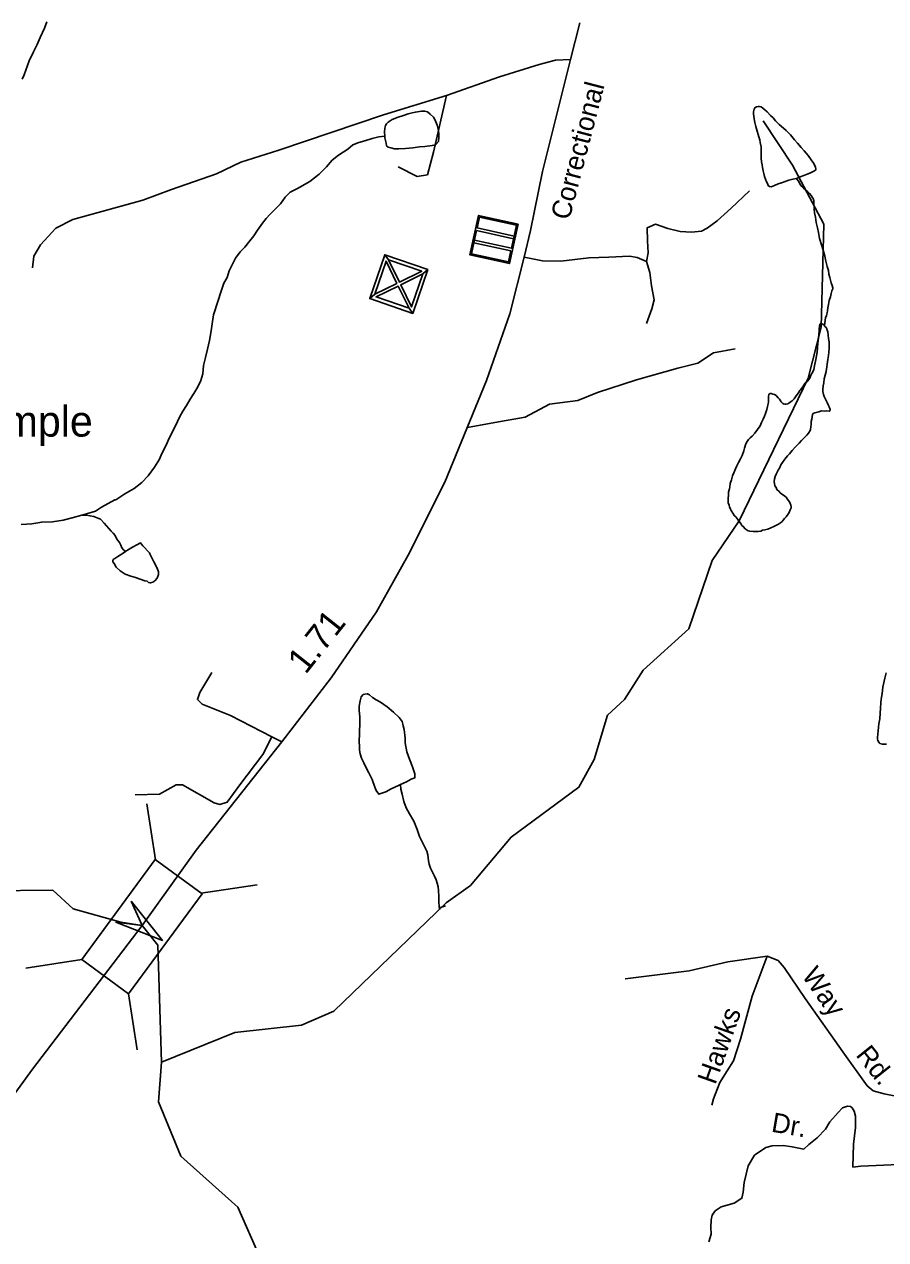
# Model space of a CAD drawing. Extents: x 2126262 to 2293712, y 749403 to 919119.
# Drawn here: x 2220053 to 2224251, y 794994 to 800917 of the extents above; entities that cross this region are included whole.
import ezdxf

# ---------------------------------------------------------------- set-up
doc = ezdxf.new("R2010")
doc.units = 0
for name, color, linetype in [('Exist Civil Correctional or Penal Institution CELL', 7, 'Continuous'), ('Exist Civil NCDOT Garage or Maintenance Office CELL', 7, 'Continuous'), ('Exist Cultural Church Label', 7, 'Continuous'), ('Exist Hydrographic Creek Single Shore', 7, 'Continuous'), ('Exist Hydrographic Misc Water Feature', 7, 'Continuous'), ('Exist Road Non-System Type 51', 7, 'Continuous'), ('Exist Road Non-System Type 51 Label', 7, 'Continuous'), ('Exist Road Primary NC Attributed', 7, 'Continuous'), ('Exist Road Primary NC Label', 7, 'Continuous'), ('Exist Road Primary NC Service Mileage Hundredths English Label', 7, 'Continuous'), ('Exist Road Primary NC Structure Standard Bridge CELL', 7, 'Continuous'), ('Exist Road Secondary Structure Standard Bridge Attributed CELL', 7, 'Continuous')]:
    doc.layers.add(name, color=color, linetype=linetype)

msp = doc.modelspace()

# ---------------------------------------------------------------- linework, layer by layer
at = {"layer": 'Exist Civil Correctional or Penal Institution CELL'}
msp.add_lwpolyline([(2222459.3, 799943.8), (2222457.9, 799937.4), (2222271.9, 799978), (2222260.2, 799924.5), (2222439.7, 799885.4), (2222426.7, 799825.5), (2222247.1, 799864.7), (2222244.3, 799851.9), (2222423.9, 799812.7), (2222412.2, 799759.3), (2222232.7, 799798.5), (2222224.8, 799793.4), (2222417.3, 799751.4), (2222457.9, 799937.4), (2222451.4, 799938.8), (2222439.7, 799885.4), (2222436.9, 799872.5), (2222257.4, 799911.7), (2222232.7, 799798.5), (2222224.8, 799793.4), (2222266.8, 799985.9), (2222273.3, 799984.4)], close=True, dxfattribs=at)
at = {"layer": 'Exist Civil NCDOT Garage or Maintenance Office CELL'}
msp.add_lwpolyline([(2221946.4, 799508.6), (2222019.4, 799722.1), (2221995.9, 799701.9), (2221940.7, 799540.3), (2221887.9, 799647.8), (2221995.9, 799701.9), (2222019.4, 799722.1), (2221809.7, 799793.8), (2221828.7, 799768.6), (2221990.2, 799713.4), (2221881.4, 799661.1), (2221828.7, 799768.6), (2221809.7, 799793.8), (2221736.7, 799580.3), (2221760.7, 799601.9), (2221815.9, 799763.4), (2221868.1, 799654.6), (2221760.7, 799601.9), (2221736.7, 799580.3), (2221946.4, 799508.6), (2221928.7, 799533.4), (2221767.2, 799588.6), (2221874.6, 799641.3), (2221928.7, 799533.4)], close=True, dxfattribs=at)
at = {"layer": 'Exist Hydrographic Creek Single Shore'}
for points in [[(2220721.4, 795859.9), (2220703, 796430.1), (2220628.1, 796525.3), (2220523.9, 796541.8), (2220291.4, 796606.9), (2220191.3, 796697.5), (2219874.3, 796694.1)], [(2221423.2, 794366.1), (2221279.3, 794706.9), (2221228.2, 794878.5), (2221203.2, 794905.3), (2221093.3, 795153.6), (2220816.3, 795402), (2220706.4, 795666.7), (2220721.4, 795859.9)]]:
    msp.add_lwpolyline(points, dxfattribs=at)
at = {"layer": 'Exist Hydrographic Misc Water Feature'}
msp.add_line((2220662.6, 798341.3), (2220664.8, 798336.4), dxfattribs=at)
for points in [[(2220163.1, 800928.8), (2220151.4, 800898.7), (2220129.7, 800852.6), (2220115.9, 800818.6), (2220098.1, 800782.4), (2220076.4, 800738.3), (2220061, 800694.2), (2220053, 800670.2), (2220043.1, 800650.1)], [(2223816.7, 800166), (2223834.8, 800174.1), (2223852.6, 800180.3), (2223868.6, 800186.4), (2223880.7, 800192.5), (2223894.4, 800198.6), (2223904.5, 800202.7), (2223908.4, 800206.8), (2223910.4, 800210.8), (2223908.4, 800220.8), (2223900.2, 800238.7), (2223887.9, 800256.6), (2223873.9, 800278.5), (2223853.6, 800300.2), (2223839.7, 800316.1), (2223821.4, 800338), (2223807.3, 800353.9), (2223787.2, 800377.7), (2223766.9, 800399.5), (2223752.9, 800411.4), (2223732.6, 800429.3), (2223714.4, 800447.1), (2223702.5, 800460.9), (2223690.4, 800472.9), (2223674.2, 800490.8), (2223662.1, 800500.6), (2223652.3, 800508.6), (2223643.8, 800514.5), (2223635.8, 800516.4), (2223629.9, 800516.4), (2223621.9, 800514.3), (2223614.1, 800510.3), (2223610.2, 800504.2), (2223606.1, 800490.2), (2223606.5, 800482.2), (2223608.4, 800468.2), (2223610.4, 800456.3), (2223612.7, 800438.2), (2223619, 800418.3), (2223625, 800396.4), (2223629.3, 800380.4), (2223633.2, 800368.5), (2223637.5, 800354.5), (2223639.3, 800340.5), (2223643.6, 800320.6), (2223643.6, 800298.6), (2223643.8, 800278.6), (2223644.3, 800264.6), (2223646.1, 800246.6), (2223648.4, 800232.6), (2223650.4, 800218.6), (2223654.7, 800202.7), (2223656.8, 800190.7), (2223660.7, 800174.7), (2223665, 800162.7), (2223670.9, 800148.8), (2223675.2, 800140.9), (2223679.1, 800130.9), (2223685.3, 800127), (2223693.3, 800125), (2223709.3, 800131.1), (2223726.9, 800139.3), (2223742.9, 800145.4), (2223760.9, 800151.6), (2223779, 800157.7), (2223798.9, 800161.9), (2223816.7, 800166)], [(2221810.5, 800372.4), (2221808.2, 800392.3), (2221810.3, 800410.3), (2221814, 800424.4), (2221817.9, 800432.4), (2221825.9, 800440.4), (2221845.7, 800452.5), (2221875.7, 800464.7), (2221901.7, 800472.9), (2221923.7, 800481), (2221943.3, 800485.2), (2221959.3, 800489.3), (2221989.5, 800493.5), (2222005.5, 800493.6), (2222017.4, 800489.8), (2222031.5, 800479.8), (2222047.7, 800463.9), (2222055.7, 800450), (2222064.7, 800425.4), (2222070.5, 800406.2), (2222073.1, 800386.5), (2222074, 800366.4), (2222071.5, 800346.5), (2222059.4, 800331.8), (2222056.3, 800330.1), (2222040.7, 800325.9), (2222004.7, 800321.7), (2221978.6, 800319.6), (2221946.6, 800315.3), (2221910.7, 800311.1), (2221878.8, 800310.8), (2221856.6, 800310.7), (2221838.8, 800314.5), (2221826.7, 800318.5), (2221818.7, 800324.4), (2221816.6, 800338.4), (2221810.5, 800364.4), (2221810.5, 800372.4)], [(2222108.5, 796635.8), (2222227.3, 796721.1), (2222425.3, 796956.5), (2222756.3, 797199), (2222830.3, 797335.2), (2222895.3, 797550.4), (2222977.4, 797627.4), (2223068.4, 797769.9), (2223291.3, 797971.9), (2223405.3, 798304.1), (2223537.4, 798498.2), (2223873.5, 799193.3), (2223937.4, 799441.2), (2223950.4, 799942.9), (2223797.4, 800231.4), (2223654.5, 800447.5)], [(2221810.5, 800372.4), (2221780.3, 800368.1), (2221748.3, 800360), (2221712.5, 800349.7), (2221682.7, 800341.5), (2221654.6, 800329.3), (2221629, 800309.1), (2221585.1, 800278.9), (2221553.1, 800254.6), (2221525.5, 800222.4), (2221489.8, 800186.2), (2221443.8, 800151.9), (2221384.2, 800117.5), (2221348.5, 800099.3), (2221324.7, 800075.1), (2221300.9, 800043), (2221251.1, 799992.7), (2221231.4, 799970.6), (2221213.4, 799948.4), (2221189.6, 799914.2), (2221171.9, 799886.2), (2221152.3, 799862), (2221128.5, 799831.8), (2221104.5, 799807.8), (2221082.7, 799777.6), (2221069, 799751.5), (2221051.2, 799715.4), (2221041.3, 799683.3), (2221025.7, 799655.2), (2221010, 799611.1), (2220998.3, 799571), (2220974.7, 799500.9), (2220968.9, 799456.9), (2220963.2, 799422.9), (2220955.4, 799376.8), (2220946, 799334.8), (2220936.1, 799292.7), (2220926.5, 799254.7), (2220922.6, 799214.6), (2220913, 799180.6), (2220899.2, 799150.6), (2220879.3, 799118.4), (2220861.5, 799090.3), (2220843.7, 799060.2), (2220825.8, 799032.1), (2220810.2, 799005.9), (2220800.2, 798981.9), (2220786.4, 798953.9), (2220760.8, 798903.7), (2220743.2, 798863.6), (2220723.5, 798825.5), (2220711.6, 798797.4), (2220687.8, 798759.2), (2220656.2, 798717), (2220626.5, 798684.8), (2220588.6, 798654.6), (2220542.8, 798628.3), (2220499, 798600), (2220494.9, 798599.9), (2220429.5, 798563.5), (2220399.5, 798545.4), (2220355.6, 798531), (2220333.7, 798524.9)], [(2223816.7, 800166), (2223829, 800148.1), (2223835, 800136.2), (2223843.2, 800126.2), (2223851.2, 800118.3), (2223861.2, 800108.4), (2223871.5, 800100.5), (2223879.5, 800092.6), (2223887.4, 800082.6), (2223893.4, 800074.7), (2223899.8, 800064.7), (2223901.6, 800056.7), (2223901.6, 800042.7), (2223902, 800026.7), (2223902, 800014.8), (2223904.3, 799998.8), (2223908.4, 799976.8), (2223912.5, 799950.9), (2223918.6, 799924.9), (2223922.9, 799903), (2223929.3, 799873.1), (2223939.5, 799837.1), (2223945.7, 799817.2), (2223949.8, 799805.2), (2223953.9, 799787.2), (2223959.8, 799763.3), (2223966.2, 799737.4), (2223972.3, 799717.4), (2223974.4, 799699.5), (2223978.7, 799683.5), (2223982.6, 799669.5), (2223984.8, 799657.6), (2223991, 799643.6), (2223993.3, 799633.6), (2223993.3, 799627.6), (2223989.2, 799617.6), (2223985.3, 799605.6), (2223981.4, 799589.6), (2223975.6, 799571.6), (2223971.7, 799551.5), (2223969.9, 799535.5), (2223967.8, 799521.5), (2223966.2, 799511.5), (2223962.1, 799497.5), (2223958.2, 799487.5), (2223956.3, 799475.5), (2223954.5, 799461.4), (2223953.1, 799449.1), (2223952.7, 799445.4)], [(2223952.7, 799445.4), (2223953.1, 799449.1), (2223944.5, 799455.3), (2223940.4, 799457.3), (2223934.4, 799459.3), (2223930.5, 799455.2), (2223928.7, 799445.2), (2223926.6, 799435.2), (2223926.6, 799425.2), (2223925, 799405.2), (2223923.1, 799387.2), (2223921.1, 799363.2), (2223919.4, 799341.2), (2223917.6, 799319.2), (2223913.9, 799301.1), (2223910, 799283.1), (2223904.3, 799253.1), (2223900.4, 799235), (2223894.4, 799221), (2223886.6, 799207), (2223880.7, 799192.9), (2223870.8, 799178.8), (2223856.9, 799166.8), (2223847.3, 799150.6), (2223835.2, 799136.6), (2223833.1, 799132.6), (2223825.5, 799120.5), (2223815.5, 799106.4), (2223805.6, 799092.3), (2223795.6, 799082.2), (2223785.7, 799076.2), (2223779.6, 799070.1), (2223773.6, 799068.1), (2223765.6, 799066), (2223759.7, 799066), (2223753.8, 799067.9), (2223749.7, 799069.9), (2223745.8, 799073.9), (2223741.7, 799077.8), (2223733.7, 799089.8), (2223727.5, 799097.7), (2223717.5, 799107.6), (2223709.5, 799113.5), (2223701.5, 799115.5), (2223693.5, 799117.4), (2223687.5, 799117.4), (2223683.4, 799115.3), (2223681.4, 799111.3), (2223679.3, 799105.3), (2223679.7, 799097.3), (2223679.7, 799087.3), (2223679.7, 799077.3), (2223677.9, 799067.3), (2223675.8, 799055.3), (2223671.9, 799039.3), (2223666.2, 799021.2), (2223660.5, 799007.2), (2223654.5, 798993.1), (2223646.7, 798977.1), (2223638.7, 798961), (2223626.8, 798942.9), (2223612.9, 798924.8), (2223601.2, 798910.8), (2223591.1, 798902.7), (2223583.2, 798894.6), (2223575.4, 798884.6), (2223569.4, 798872.5), (2223563.7, 798852.4), (2223559.6, 798838.4), (2223552, 798816.4), (2223544, 798800.3), (2223534.1, 798782.2), (2223526.4, 798766.2), (2223518.4, 798750.1), (2223510.8, 798732.1), (2223504.6, 798716), (2223498.9, 798698), (2223492.9, 798679.9), (2223491.1, 798663.9), (2223489.2, 798653.9), (2223485.3, 798637.9), (2223485.3, 798623.9), (2223483.7, 798605.9), (2223483.7, 798595.9), (2223483.9, 798585.8), (2223488, 798574), (2223489.9, 798565.9), (2223494.2, 798554), (2223498.3, 798548.1), (2223506.3, 798534.1), (2223514.5, 798522.2), (2223520.4, 798516.2), (2223530.5, 798504.3), (2223538.4, 798492.3), (2223546.7, 798480.5), (2223550.8, 798474.5)], [(2223968.9, 799419.6), (2223966.6, 799425.5), (2223964.8, 799433.5), (2223960.7, 799439.4), (2223952.7, 799445.4)], [(2223550.8, 798474.5), (2223556.7, 798470.6), (2223567, 798458.6), (2223570.8, 798454.7), (2223580.9, 798448.7), (2223588.9, 798446.8), (2223604.9, 798444.9), (2223617, 798445.1), (2223628.9, 798445.1), (2223642.8, 798447.2), (2223650.8, 798451.3), (2223662.9, 798453.4), (2223676.7, 798457.5), (2223690.6, 798463.6), (2223706.6, 798469.7), (2223718.7, 798475.9), (2223728.7, 798481.9), (2223738.4, 798488), (2223746.4, 798494), (2223752.3, 798500.1), (2223758.5, 798508.2), (2223766.3, 798516.2), (2223774.3, 798528.3), (2223780.2, 798538.3), (2223785.9, 798550.4), (2223789.8, 798560.4), (2223789.8, 798566.4), (2223789.6, 798574.4), (2223783.7, 798586.4), (2223777.7, 798596.3), (2223771.4, 798604.3), (2223765.4, 798612.2), (2223753.3, 798622), (2223745.3, 798628), (2223737.4, 798633.9), (2223731.2, 798639.9), (2223721.2, 798649.8), (2223717.3, 798659.8), (2223710.9, 798667.8), (2223708.8, 798679.7), (2223707, 798687.7), (2223708.6, 798701.7), (2223712.7, 798713.7), (2223718.7, 798727.7), (2223726.5, 798743.8), (2223734.5, 798757.9), (2223740.2, 798769.9), (2223748.2, 798782), (2223759.9, 798798.1), (2223772, 798814.2), (2223781.6, 798824.3), (2223795.6, 798840.4), (2223811.4, 798858.5), (2223829.4, 798876.6), (2223841.1, 798888.7), (2223857.1, 798904.8), (2223866.9, 798914.9), (2223874.9, 798925), (2223882.7, 798937), (2223884.6, 798943), (2223886.6, 798955), (2223888.5, 798969), (2223888.5, 798981.1), (2223890.5, 798993.1), (2223892.2, 799005.1), (2223894.2, 799015.1), (2223898.1, 799021.1), (2223906.1, 799023.2), (2223912.3, 799025.3), (2223926, 799029.3), (2223937.9, 799033.4), (2223951.8, 799031.6), (2223963.9, 799033.6), (2223975.8, 799031.7), (2223979.9, 799035.7), (2223979.9, 799039.7), (2223975.8, 799053.8), (2223971.7, 799059.7), (2223965.6, 799073.6), (2223957.4, 799089.6), (2223951.4, 799103.5), (2223947.3, 799113.5), (2223945.3, 799127.4), (2223945.3, 799137.4), (2223946.9, 799155.4), (2223949, 799169.5), (2223950.6, 799189.5), (2223956.8, 799207.5), (2223960.4, 799225.6), (2223964.1, 799247.6), (2223966.2, 799261.5), (2223969.9, 799283.6), (2223971.7, 799303.6), (2223973.8, 799319.6), (2223975.4, 799339.6), (2223975.4, 799355.6), (2223975.2, 799369.6), (2223973.2, 799385.6), (2223970.9, 799401.5), (2223968.9, 799419.6)], [(2220333.7, 798524.9), (2220285.7, 798512.6), (2220241.8, 798500.3), (2220189.9, 798491.9), (2220137.9, 798491.5), (2220089.9, 798483.2), (2220038, 798478.9)], [(2220546.7, 798348.4), (2220536.7, 798356.3), (2220528.7, 798366.3), (2220522.7, 798378.2), (2220516.4, 798392.2), (2220504.5, 798408.1), (2220496.1, 798426), (2220486.2, 798438), (2220476.2, 798447.9), (2220442, 798485.6), (2220423.7, 798505.5), (2220407.7, 798511.4), (2220391.7, 798519.3), (2220373.7, 798521.2), (2220355.6, 798525), (2220333.7, 798524.9)], [(2220662.6, 798341.3), (2220630.4, 798375), (2220622.4, 798384.9), (2220618.5, 798390.9), (2220604.4, 798382.8), (2220580.6, 798368.6), (2220556.6, 798354.4), (2220546.7, 798348.4)], [(2220546.7, 798348.4), (2220534.8, 798340.3), (2220509, 798324.1), (2220494.9, 798314.1), (2220486.9, 798310), (2220485.2, 798304), (2220485.2, 798298), (2220491.2, 798290.1), (2220501.2, 798272.2), (2220519.5, 798254.3), (2220545.3, 798238.4), (2220571.8, 798228.6), (2220595.7, 798220.8), (2220617.7, 798213), (2220639.6, 798205.1), (2220651.7, 798203.2), (2220657.7, 798197.2), (2220667.7, 798195.3), (2220679.6, 798199.4), (2220689.7, 798205.5), (2220699.7, 798217.5), (2220707.5, 798235.6), (2220707.5, 798249.6), (2220701.1, 798267.5), (2220684.9, 798297.4), (2220669, 798327.3), (2220664.8, 798336.4), (2220662.6, 798341.3)], [(2224254.1, 797756.5), (2224246.5, 797730.4), (2224236.9, 797686.4), (2224233.2, 797656.3), (2224229.5, 797628.4), (2224227.4, 797610.3), (2224225.6, 797584.3), (2224223.9, 797560.3), (2224222.1, 797532.3), (2224218.4, 797508.3), (2224216.4, 797492.3), (2224214.7, 797474.3), (2224212.7, 797458.2), (2224210.8, 797442.2), (2224210.8, 797434.2), (2224212.9, 797426.3), (2224217, 797418.3), (2224223.1, 797412.4), (2224235.2, 797408.5), (2224255.1, 797408.6)], [(2221885.9, 797212.1), (2221915.9, 797226.3), (2221937.8, 797238.4), (2221955.7, 797244.6), (2221955.7, 797264.5), (2221945.4, 797298.5), (2221931, 797336.4), (2221916.9, 797372.2), (2221908.7, 797416.2), (2221908.5, 797438.2), (2221904.2, 797480.1), (2221900.1, 797498), (2221897.8, 797506), (2221893.9, 797520), (2221879.6, 797539.9), (2221851.7, 797565.7), (2221821.3, 797591.4), (2221789.4, 797613.3), (2221767.2, 797625.1), (2221749.2, 797637), (2221735.2, 797648.9), (2221725.2, 797654.8), (2221713.1, 797652.7), (2221705.1, 797650.7), (2221695.2, 797640.6), (2221689.5, 797620.6), (2221685.4, 797594.5), (2221685.6, 797572.5), (2221687.9, 797542.6), (2221688.1, 797512.6), (2221684.6, 797416.6), (2221686.8, 797402.6), (2221686.8, 797380.7), (2221689.1, 797362.7), (2221697.1, 797340.7), (2221707.3, 797318.8), (2221723.7, 797284.9), (2221731.7, 797269), (2221747.9, 797237.1), (2221762.1, 797199.2), (2221768.2, 797183.3), (2221780.3, 797165.3), (2221814.4, 797177.6), (2221840.2, 797191.8), (2221876.1, 797208.1), (2221885.9, 797212.1)], [(2221885.9, 797212.1), (2221888.2, 797190.1), (2221894.3, 797166.2), (2221902.5, 797130.2), (2221914.8, 797098.3), (2221930.8, 797070.5), (2221951.1, 797034.6), (2221967.3, 796992.7), (2221979.6, 796958.9), (2221995.8, 796927), (2222014.1, 796887.1), (2222020.4, 796869.2), (2222022.3, 796841.2), (2222026.6, 796825.2), (2222032.5, 796805.2), (2222042.8, 796785.3), (2222052.8, 796765.4), (2222061, 796747.5), (2222065.2, 796731.5), (2222069.5, 796713.5), (2222071.3, 796695.5), (2222073.6, 796667.6), (2222074, 796641.6), (2222074.2, 796617.6), (2222076.2, 796605.6)], [(2220721.4, 795859.9), (2221079.4, 796003.5), (2221403.4, 796039.4), (2221561.2, 796108.3), (2222105.9, 796633.3)], [(2222106, 796621.9), (2222082.2, 796613.7), (2222076.2, 796605.6)], [(2222105.9, 796633.3), (2222108.5, 796635.8)]]:
    msp.add_lwpolyline(points, dxfattribs=at)
at = {"layer": 'Exist Road Non-System Type 51'}
msp.add_line((2221307.8, 797420.6), (2221259.6, 797445.1), dxfattribs=at)
for points in [[(2222714.4, 800745.5), (2222641.2, 800742.8), (2222563.1, 800721.9), (2222369.1, 800660.4), (2222110.9, 800569.6)], [(2222110.9, 800569.6), (2221803.2, 800476.7), (2221293.1, 800304.2), (2221108.9, 800245.6), (2220990.3, 800188.3), (2220769.8, 800112.9), (2220630.9, 800060.5), (2220289, 799965.5), (2220207.4, 799924.3), (2220132, 799841.9), (2220099.9, 799787.4), (2220092.9, 799730.2)], [(2222110.9, 800569.6), (2222046.7, 800294.5), (2222017.4, 800184.1), (2221967.2, 800175.7), (2221875.1, 800221.8)], [(2223085.7, 799761.6), (2223093.4, 799802.8), (2223090.6, 799861.5), (2223089.2, 799925.7), (2223129.7, 799943.9), (2223189.7, 799921.5), (2223249.7, 799907.6), (2223304.1, 799904.8), (2223353.7, 799909.7), (2223381.6, 799923.6), (2223430.4, 799959.9), (2223497.4, 800021.4), (2223586.7, 800105.2)], [(2222489.7, 799783.1), (2222578.4, 799765.1), (2222667.8, 799762.3), (2222804.5, 799779.1), (2222902.2, 799781.9), (2223002, 799786.7), (2223039.7, 799781.2), (2223085.7, 799761.6)], [(2223085.7, 799761.6), (2223101.8, 799707.8), (2223110.1, 799642.2), (2223122.7, 799575.1), (2223111.5, 799530.4), (2223085, 799459.2)], [(2222212.8, 798952.2), (2222346.8, 798977.3), (2222494.7, 799002.5), (2222611.9, 799066.7), (2222751.5, 799083.5), (2222846.4, 799122.6), (2223036.2, 799184), (2223238.5, 799241.3), (2223336.2, 799266.5), (2223411.6, 799316.7), (2223517.6, 799336.3)], [(2221259.6, 797445.1), (2221058.7, 797548.4), (2220919.1, 797604.3), (2220896.8, 797626.7), (2220907.9, 797660.2), (2220966.6, 797758)], [(2221259.6, 797445.1), (2221215, 797358.5), (2221103.3, 797210.4), (2221041.9, 797126.6), (2221005.6, 797115.5), (2220977.7, 797123.8), (2220824.2, 797210.4), (2220793.5, 797210.4), (2220712.6, 797165.7), (2220592.6, 797162.9)], [(2223673.9, 796376.2), (2223482.4, 796349.2), (2223293.4, 796305.2), (2222981.3, 796265.6)], [(2223673.9, 796376.2), (2223601.1, 796182), (2223543.9, 795970.9), (2223508.8, 795865.4), (2223478, 795817), (2223442.8, 795759.8), (2223412.1, 795680.6), (2223403.3, 795649.9)], [(2225019.3, 795453.3), (2224915.3, 795441.1), (2224662.7, 795417.4), (2224606.2, 795420.9), (2224530.8, 795496.3), (2224373.1, 795637.4), (2224308.9, 795691.8), (2224243.3, 795705.8), (2224190.3, 795719.8), (2224161.7, 795744.2), (2224041.7, 795910.4), (2223858.9, 796170.2), (2223756.3, 796320.4), (2223727, 796355.3), (2223673.9, 796376.2)], [(2224090.3, 795348.5), (2224093.6, 795460.6), (2224104.6, 795542), (2224104.6, 795597), (2224098, 795621.2), (2224087, 795636.6), (2224080.4, 795643.1), (2224065, 795645.3), (2224040.9, 795636.6), (2224018.9, 795614.6), (2223979.3, 795568.4), (2223957.3, 795533.2), (2223917.8, 795491.4), (2223876, 795458.4), (2223851.8, 795436.4), (2223794.7, 795447.4), (2223750.7, 795454), (2223698, 795451.8), (2223667.2, 795443), (2223612.3, 795405.6), (2223581.5, 795355.1), (2223561.7, 795273.7), (2223557.3, 795225.3), (2223550.3, 795196.7), (2223512.9, 795172.5), (2223449.2, 795154.9), (2223420.6, 795135.1), (2223405.3, 795113.2), (2223400.9, 795091.2), (2223398.7, 795053.8), (2223400.9, 795020.8), (2223389.9, 794983.4)], [(2224606.2, 795420.9), (2224314.5, 795361.7), (2224129.9, 795352.9), (2224090.3, 795348.5)]]:
    msp.add_lwpolyline(points, dxfattribs=at)
at = {"layer": 'Exist Road Primary NC Attributed'}
msp.add_lwpolyline([(2218673.2, 793332), (2218725.3, 793618), (2218789.5, 793841.5), (2218906, 794131.3), (2219145.4, 794559.4), (2219430.7, 794948.4), (2219850.1, 795493.8), (2220093.6, 795825.5), (2220628.1, 796525.3), (2220891.2, 796893.4), (2221307.8, 797420.6), (2221548.5, 797732.8), (2221769.7, 798054.8), (2221923.2, 798329.9), (2222102.5, 798685.4), (2222305.6, 799180.6), (2222419.9, 799506.6), (2222489.7, 799783.1), (2222519.7, 799912.3), (2222578.3, 800200), (2222714.4, 800745.5), (2222761.1, 800925)], dxfattribs=at)
at = {"layer": 'Exist Road Primary NC Structure Standard Bridge CELL'}
for p, q in [((2220692.6, 796846), (2220650.9, 797118.8)), ((2220915, 796682.6), (2221187.8, 796724.4)), ((2220060.8, 796318), (2220333.6, 796359.7)), ((2220602.9, 795919.8), (2220561.2, 796192.6))]:
    msp.add_line(p, q, dxfattribs=at)
msp.add_lwpolyline([(2220333.6, 796359.7), (2220691.5, 796846.8), (2220919.1, 796679.6), (2220561.2, 796192.6)], close=True, dxfattribs=at)
at = {"layer": 'Exist Road Secondary Structure Standard Bridge Attributed CELL'}
msp.add_lwpolyline([(2220573.9, 796643.4), (2220726.4, 796453.2), (2220499.2, 796541.7), (2220628.1, 796525.3)], close=True, dxfattribs=at)

# ---------------------------------------------------------------- texts
at = {"layer": 'Exist Cultural Church Label'}
msp.add_text('Holy Temple', height=150, dxfattribs=at).set_placement((2219260.9, 798907.9))
at = {"layer": 'Exist Road Non-System Type 51 Label'}
for s, rotation, p in [('Way', 304.84869, (2223839, 796281.5)), ('Hawks', 70.45967, (2223420.6, 795746.1)), ('Rd.', 308.62036, (2224102, 795893.5)), ('Dr.', 350.2919, (2223690.1, 795521.3))]:
    msp.add_text(s, height=95, rotation=rotation, dxfattribs=at).set_placement(p)
at = {"layer": 'Exist Road Primary NC Label'}
msp.add_text('Correctional', height=95, rotation=75.35679, dxfattribs=at).set_placement((2222709.1, 799958.7))
at = {"layer": 'Exist Road Primary NC Service Mileage Hundredths English Label'}
msp.add_text('1.71', height=125, rotation=51.63386, dxfattribs=at).set_placement((2221424, 797745.2))

doc.saveas('drawing.dxf')
